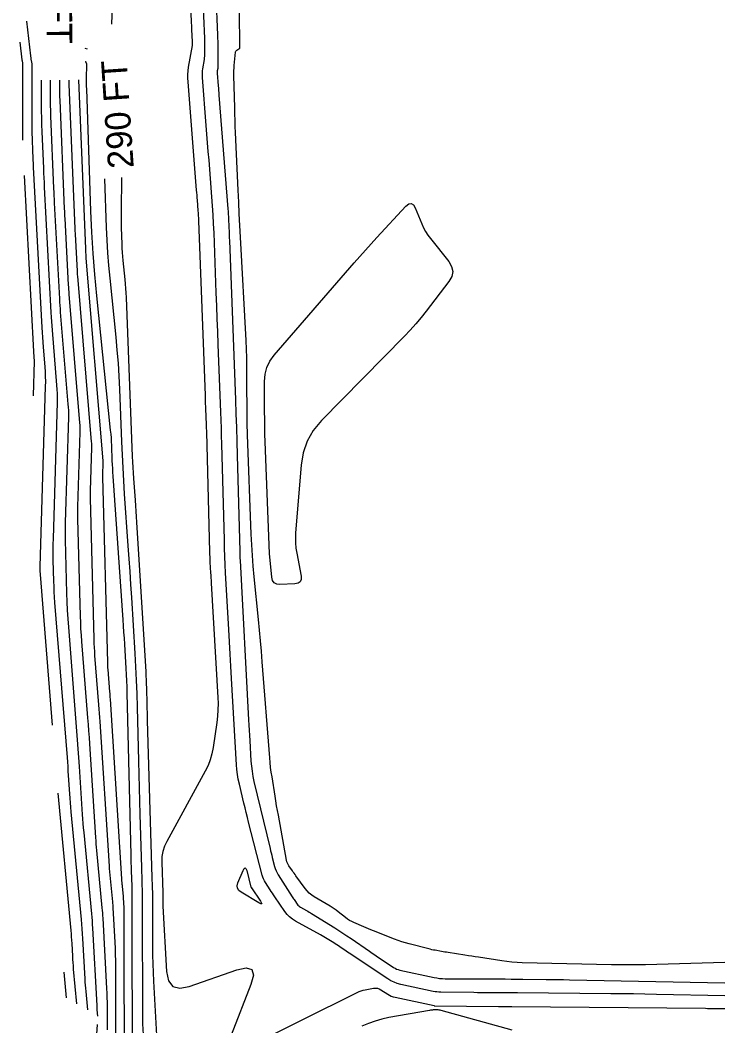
# Model space of a CAD drawing. Extents: x 1768942 to 1774819, y 723037 to 732099.
# Drawn here: x 1770904.7 to 1771069.7, y 723160.8 to 723396.1 of the extents above; entities that cross this region are included whole.
import ezdxf

# ---------------------------------------------------------------- set-up
doc = ezdxf.new("R2010")
doc.units = 0
doc.layers.add('R_Contour Annot', color=7, linetype='Continuous')
doc.layers.add('R_Contours', color=7, linetype='Continuous')

msp = doc.modelspace()

# ---------------------------------------------------------------- linework, layer by layer
at = {"layer": 'R_Contours'}
for points in [[(1770942.43, 723439.74), (1770944.77, 723395.9), (1770944.79, 723395.4), (1770944.82, 723394.9), (1770944.84, 723394.39), (1770944.86, 723393.89), (1770944.98, 723391.02), (1770944.98, 723390.95), (1770944.99, 723390.87), (1770944.99, 723390.8), (1770944.99, 723390.72), (1770944.99, 723390.43), (1770944.99, 723390.35), (1770944.98, 723390.28), (1770944.98, 723390.2), (1770944.97, 723390.13), (1770944.11, 723385.12), (1770943.99, 723384.26), (1770943.93, 723383.39), (1770943.92, 723382.53), (1770943.96, 723381.66), (1770945.97, 723356.33), (1770946.02, 723355.73), (1770946.07, 723355.13), (1770946.11, 723354.54), (1770946.16, 723353.94), (1770946.35, 723351.54), (1770946.39, 723350.95), (1770946.43, 723350.35), (1770946.46, 723349.75), (1770946.49, 723349.15), (1770948.03, 723308.3), (1770948.09, 723306.75), (1770948.15, 723305.2), (1770948.29, 723301.43), (1770948.31, 723300.99), (1770948.32, 723300.54), (1770948.34, 723300.09), (1770948.35, 723299.65), (1770949.08, 723271.71), (1770949.1, 723271.1), (1770949.13, 723270.49), (1770949.15, 723269.88), (1770949.18, 723269.26), (1770949.31, 723266.81), (1770949.35, 723266.2), (1770949.38, 723265.59), (1770949.42, 723264.97), (1770949.45, 723264.36), (1770951.02, 723237.64), (1770951.07, 723236.17), (1770951.04, 723234.69), (1770950.94, 723233.22), (1770950.77, 723231.76), (1770949.92, 723225.9), (1770949.64, 723224.45), (1770949.24, 723223.05), (1770948.72, 723221.69), (1770948.07, 723220.37), (1770939.06, 723203.95), (1770938.52, 723202.8), (1770938.15, 723201.61), (1770937.94, 723200.38), (1770937.9, 723199.12), (1770938.11, 723191.9), (1770938.12, 723191.64), (1770938.13, 723191.38), (1770938.13, 723191.13), (1770938.13, 723190.87), (1770938.13, 723189.84), (1770938.13, 723189.59), (1770938.14, 723189.33), (1770938.15, 723189.07), (1770938.16, 723188.82), (1770939.02, 723173.53), (1770939.46, 723171.33), (1770940.48, 723170.01), (1770942.1, 723169.57), (1770944.29, 723170), (1770955.46, 723173.89), (1770957.68, 723174.38), (1770958.98, 723173.97), (1770959.34, 723172.66), (1770958.77, 723170.45), (1770954.15, 723158.6)], [(1770949.41, 723429.56), (1770950.93, 723392.61), (1770950.96, 723391.85), (1770950.98, 723391.09), (1770950.99, 723390.34), (1770951, 723389.58), (1770951.02, 723385.31), (1770951.02, 723385.18), (1770951.01, 723385.04), (1770951, 723384.91), (1770950.98, 723384.78), (1770950.89, 723384.25), (1770950.87, 723384.11), (1770950.86, 723383.98), (1770950.86, 723383.85), (1770950.87, 723383.71), (1770951.1, 723380.71), (1770951.15, 723380.17), (1770951.19, 723379.62), (1770951.23, 723379.08), (1770951.28, 723378.53), (1770953.39, 723351.91), (1770953.43, 723351.29), (1770953.47, 723350.68), (1770953.5, 723350.06), (1770953.53, 723349.44), (1770953.65, 723346.35), (1770953.69, 723345.12), (1770953.72, 723344.5), (1770955.13, 723307.22), (1770955.24, 723303.99), (1770955.35, 723300.76), (1770955.45, 723297.54), (1770955.54, 723294.31), (1770956.13, 723271.77), (1770956.15, 723271.24), (1770956.17, 723270.71), (1770956.19, 723270.19), (1770956.22, 723269.66), (1770958.22, 723232.37), (1770958.29, 723231.16), (1770958.35, 723229.96), (1770958.42, 723228.75), (1770958.49, 723227.55), (1770958.77, 723222.73), (1770958.87, 723221.53), (1770959.02, 723220.34), (1770959.22, 723219.15), (1770959.48, 723217.98), (1770963.23, 723202.29), (1770963.36, 723201.76), (1770963.49, 723201.24), (1770963.62, 723200.71), (1770963.75, 723200.19), (1770964.29, 723198.1), (1770964.45, 723197.58), (1770964.64, 723197.08), (1770964.87, 723196.6), (1770965.14, 723196.14), (1770968.43, 723190.96), (1770968.57, 723190.74), (1770968.71, 723190.52), (1770968.86, 723190.31), (1770969.01, 723190.09), (1770969.6, 723189.22), (1770969.76, 723189.02), (1770969.94, 723188.84), (1770970.14, 723188.68), (1770970.36, 723188.54), (1770971.76, 723187.77), (1770972.07, 723187.59), (1770972.37, 723187.42), (1770972.68, 723187.24), (1770972.98, 723187.05), (1770978.41, 723183.71), (1770979.37, 723183.11), (1770980.31, 723182.5), (1770981.25, 723181.87), (1770982.19, 723181.23), (1770986.5, 723178.23), (1770987.13, 723177.8), (1770987.76, 723177.37), (1770988.39, 723176.95), (1770989.02, 723176.52), (1770992.14, 723174.45), (1770992.49, 723174.25), (1770992.85, 723174.07), (1770993.22, 723173.94), (1770993.61, 723173.83), (1771001.66, 723172.11), (1771002.29, 723171.99), (1771002.93, 723171.9), (1771003.57, 723171.84), (1771004.21, 723171.82), (1771006.8, 723171.79), (1771007.44, 723171.78), (1771008.09, 723171.77), (1771008.73, 723171.77), (1771009.38, 723171.77), (1771016.91, 723171.75), (1771018.28, 723171.75), (1771019.65, 723171.74), (1771021.02, 723171.73), (1771022.38, 723171.72), (1771027.85, 723171.67), (1771029.22, 723171.66), (1771030.59, 723171.64), (1771031.95, 723171.62), (1771033.32, 723171.59), (1771069.71, 723170.87)], [(1771069.71, 723167.84), (1771053.68, 723168.16), (1771051, 723168.21), (1771048.33, 723168.25), (1771045.66, 723168.28), (1771042.99, 723168.31), (1771021.18, 723168.5), (1771020.33, 723168.51), (1771019.47, 723168.52), (1771018.62, 723168.52), (1771017.77, 723168.52), (1771014.35, 723168.53), (1771013.5, 723168.53), (1771012.65, 723168.54), (1771011.79, 723168.55), (1771010.94, 723168.56), (1771003.21, 723168.66), (1771002.76, 723168.67), (1771002.31, 723168.71), (1771001.86, 723168.77), (1771001.41, 723168.86), (1770993.83, 723170.48), (1770993.03, 723170.7), (1770992.26, 723170.98), (1770991.51, 723171.33), (1770990.8, 723171.76), (1770982.47, 723177.29), (1770982.11, 723177.53), (1770981.75, 723177.77), (1770981.39, 723178.02), (1770981.03, 723178.27), (1770979.6, 723179.26), (1770979.25, 723179.5), (1770978.88, 723179.75), (1770978.52, 723179.98), (1770978.15, 723180.21), (1770976.6, 723181.17), (1770976.21, 723181.4), (1770975.82, 723181.63), (1770975.44, 723181.86), (1770975.04, 723182.07), (1770969.18, 723185.29), (1770968.46, 723185.74), (1770967.81, 723186.27), (1770967.22, 723186.87), (1770966.7, 723187.54), (1770964.33, 723191), (1770964.06, 723191.41), (1770963.79, 723191.81), (1770963.52, 723192.23), (1770963.25, 723192.64), (1770962.2, 723194.3), (1770961.95, 723194.72), (1770961.74, 723195.15), (1770961.57, 723195.61), (1770961.43, 723196.07), (1770958.23, 723208.44), (1770957.94, 723209.55), (1770957.66, 723210.67), (1770957.39, 723211.78), (1770957.12, 723212.9), (1770956.05, 723217.36), (1770955.81, 723218.48), (1770955.62, 723219.61), (1770955.48, 723220.75), (1770955.38, 723221.89), (1770954.2, 723242.07), (1770954.03, 723244.92), (1770953.87, 723247.77), (1770953.71, 723250.63), (1770953.56, 723253.48), (1770952.84, 723266.77), (1770952.75, 723268.68), (1770952.67, 723270.6), (1770952.59, 723272.52), (1770952.54, 723274.44), (1770951.94, 723296.98), (1770951.89, 723298.82), (1770951.84, 723300.65), (1770951.77, 723302.49), (1770951.71, 723304.33), (1770951.11, 723320.17), (1770951, 723323.21), (1770950.88, 723326.24), (1770950.77, 723329.28), (1770950.65, 723332.31), (1770950.12, 723346.29), (1770950.03, 723348.4), (1770949.92, 723350.51), (1770949.79, 723352.62), (1770949.63, 723354.73), (1770948.95, 723363.3), (1770948.79, 723365.34), (1770948.63, 723367.38), (1770948.47, 723369.42), (1770948.3, 723371.46), (1770947.41, 723382.69), (1770947.39, 723383.19), (1770947.4, 723383.69), (1770947.43, 723384.19), (1770947.5, 723384.68), (1770947.87, 723386.84), (1770947.93, 723387.25), (1770947.97, 723387.66), (1770948, 723388.08), (1770948, 723388.49), (1770947.99, 723390.15), (1770947.99, 723390.57), (1770947.98, 723390.98), (1770947.97, 723391.4), (1770947.95, 723391.82), (1770947.3, 723407.78)], [(1771069.71, 723175.62), (1771053.78, 723175.12), (1771051.12, 723175.06), (1771048.47, 723175.03), (1771045.81, 723175.04), (1771043.16, 723175.08), (1771022.24, 723175.56), (1771021.05, 723175.61), (1771019.87, 723175.69), (1771018.69, 723175.82), (1771017.51, 723175.98), (1771012.03, 723176.83), (1771011.24, 723176.96), (1771010.45, 723177.08), (1771009.66, 723177.2), (1771008.87, 723177.32), (1771004.9, 723177.94), (1771004.52, 723178), (1771004.14, 723178.06), (1771003.76, 723178.12), (1771003.39, 723178.19), (1771001.87, 723178.46), (1771001.5, 723178.53), (1771001.12, 723178.61), (1771000.75, 723178.69), (1771000.37, 723178.78), (1770995.83, 723179.94), (1770994.95, 723180.18), (1770994.09, 723180.44), (1770993.23, 723180.73), (1770992.38, 723181.06), (1770987.42, 723183.02), (1770986.86, 723183.25), (1770986.3, 723183.48), (1770985.73, 723183.72), (1770985.18, 723183.95), (1770982.87, 723184.95), (1770982.35, 723185.19), (1770981.86, 723185.46), (1770981.39, 723185.76), (1770980.93, 723186.1), (1770979.15, 723187.49), (1770978.7, 723187.83), (1770978.24, 723188.15), (1770977.77, 723188.46), (1770977.29, 723188.76), (1770973.6, 723190.96), (1770972.99, 723191.37), (1770972.43, 723191.83), (1770971.93, 723192.34), (1770971.47, 723192.91), (1770969.29, 723195.9), (1770969.08, 723196.19), (1770968.88, 723196.48), (1770968.67, 723196.78), (1770968.46, 723197.07), (1770967.65, 723198.24), (1770967.46, 723198.55), (1770967.31, 723198.86), (1770967.19, 723199.19), (1770967.11, 723199.54), (1770965.18, 723210.05), (1770964.97, 723211.17), (1770964.78, 723212.29), (1770964.59, 723213.41), (1770964.41, 723214.53), (1770963.7, 723219.02), (1770963.53, 723220.15), (1770963.38, 723221.27), (1770963.26, 723222.4), (1770963.16, 723223.53), (1770961.41, 723245.92), (1770961.21, 723248.41), (1770960.99, 723250.9), (1770960.77, 723253.39), (1770960.52, 723255.88), (1770959.54, 723265.83), (1770959.31, 723268.32), (1770959.12, 723270.81), (1770958.96, 723273.3), (1770958.85, 723275.8), (1770957.96, 723299.07), (1770957.93, 723299.96), (1770957.91, 723300.85), (1770957.89, 723301.73), (1770957.89, 723302.62), (1770957.84, 723313.02), (1770957.82, 723315.05), (1770957.77, 723317.08), (1770957.7, 723319.11), (1770957.61, 723321.14), (1770956.33, 723345.33), (1770956.18, 723348.07), (1770956.04, 723350.8), (1770955.91, 723353.53), (1770955.78, 723356.27), (1770955.15, 723369.76), (1770955.09, 723371.21), (1770955.04, 723372.67), (1770954.99, 723374.12), (1770954.96, 723375.58), (1770954.79, 723383.16), (1770954.79, 723383.73), (1770954.8, 723384.31), (1770954.83, 723384.88), (1770954.87, 723385.45), (1770955.15, 723388.56), (1770955.17, 723388.7), (1770955.23, 723388.83), (1770955.32, 723388.94), (1770955.43, 723389.03), (1770955.94, 723389.35), (1770956.05, 723389.44), (1770956.13, 723389.55), (1770956.18, 723389.68), (1770956.19, 723389.82), (1770955.98, 723406.45)], [(1770926.32, 723399.26), (1770926.1, 723395.17)], [(1770912.29, 723231.13), (1770909.49, 723266.36), (1770909.48, 723266.52), (1770909.47, 723266.68), (1770909.46, 723266.84), (1770909.46, 723267), (1770909.44, 723267.64), (1770909.44, 723267.8), (1770909.44, 723267.96), (1770909.44, 723268.12), (1770909.44, 723268.28), (1770910.7, 723310.38), (1770910.72, 723311.53), (1770910.71, 723312.68), (1770910.66, 723313.83), (1770910.58, 723314.98), (1770910.19, 723319.58), (1770910.1, 723320.73), (1770910.02, 723321.88), (1770909.94, 723323.03), (1770909.88, 723324.19), (1770907.9, 723361.65), (1770907.86, 723362.51), (1770907.81, 723363.37), (1770907.77, 723364.23), (1770907.74, 723365.09), (1770907.6, 723368.53), (1770907.57, 723369.39), (1770907.54, 723370.25), (1770907.53, 723371.11), (1770907.53, 723371.97), (1770907.54, 723385.56), (1770907.53, 723385.74), (1770907.52, 723385.92), (1770907.5, 723386.09), (1770907.48, 723386.27), (1770907.35, 723386.98), (1770907.33, 723387.16), (1770907.3, 723387.34), (1770907.27, 723387.52), (1770907.25, 723387.7), (1770906.27, 723395.84)], [(1770905.36, 723368.02), (1770905.37, 723385.75), (1770905.37, 723385.84), (1770905.36, 723385.93), (1770905.36, 723386.02), (1770905.34, 723386.11), (1770905.28, 723386.46), (1770905.27, 723386.55), (1770905.25, 723386.64), (1770905.24, 723386.73), (1770905.23, 723386.82), (1770904.73, 723390.92)], [(1770920.48, 723389.27), (1770919.97, 723389.46)], [(1770920, 723386.39), (1770920.02, 723386.38), (1770920.07, 723386.34), (1770920.1, 723386.3), (1770920.13, 723386.25), (1770920.23, 723386.02), (1770920.26, 723385.97), (1770920.27, 723385.91), (1770920.28, 723385.85), (1770920.28, 723385.79), (1770920.23, 723382.36), (1770920.22, 723381.76), (1770920.22, 723381.17), (1770920.23, 723380.58), (1770920.25, 723379.98), (1770921.24, 723351.4), (1770921.46, 723346.44), (1770921.76, 723341.49), (1770922.14, 723336.54), (1770922.61, 723331.6), (1770925.85, 723300.15), (1770925.94, 723299.25), (1770926.01, 723298.36), (1770926.06, 723297.47), (1770926.1, 723296.57), (1770926.24, 723293), (1770926.28, 723292.1), (1770926.33, 723291.21), (1770926.38, 723290.31), (1770926.44, 723289.42), (1770928.78, 723255.77), (1770928.87, 723254.34), (1770928.97, 723252.92), (1770929.06, 723251.5), (1770929.15, 723250.08), (1770929.5, 723244.39), (1770929.58, 723242.97), (1770929.65, 723241.54), (1770929.71, 723240.12), (1770929.75, 723238.69), (1770930.64, 723200.7), (1770930.67, 723199.8), (1770930.69, 723198.9), (1770930.72, 723197.99), (1770930.74, 723197.09), (1770930.85, 723193.47), (1770930.88, 723192.57), (1770930.89, 723191.66), (1770930.9, 723190.76), (1770930.91, 723189.85), (1770930.97, 723148.63)], [(1770909.7, 723382.02), (1770909.69, 723376.37), (1770909.7, 723374.78), (1770909.73, 723373.2), (1770909.77, 723371.61), (1770909.82, 723370.02), (1770910.18, 723361.35), (1770910.23, 723360.27), (1770910.28, 723359.19), (1770910.33, 723358.11), (1770910.38, 723357.03), (1770911.94, 723327.65), (1770911.99, 723326.63), (1770912.06, 723325.61), (1770912.13, 723324.59), (1770912.21, 723323.57), (1770913.29, 723310.7), (1770913.36, 723309.7), (1770913.4, 723308.7), (1770913.42, 723307.71), (1770913.4, 723306.71), (1770912.44, 723274.72), (1770912.41, 723273.48), (1770912.4, 723272.25), (1770912.41, 723271.01), (1770912.43, 723269.77), (1770912.56, 723264.82), (1770912.6, 723263.58), (1770912.66, 723262.34), (1770912.73, 723261.11), (1770912.82, 723259.87), (1770915.71, 723223.58), (1770915.79, 723222.52), (1770915.87, 723221.46), (1770915.94, 723220.4), (1770916.02, 723219.34), (1770916.29, 723215.1), (1770916.36, 723214.04), (1770916.44, 723212.98), (1770916.53, 723211.92), (1770916.63, 723210.86), (1770919.02, 723185.67), (1770919.12, 723184.56), (1770919.21, 723183.45), (1770919.28, 723182.34), (1770919.35, 723181.23), (1770919.87, 723171.77), (1770919.91, 723171.04), (1770919.96, 723170.31), (1770920.02, 723169.58), (1770920.08, 723168.86), (1770920.47, 723164.5)], [(1770922.94, 723163.09), (1770922.81, 723164.55), (1770922.79, 723164.8), (1770922.77, 723165.04), (1770922.75, 723165.29), (1770922.74, 723165.53), (1770921.75, 723183.61), (1770921.7, 723184.47), (1770921.64, 723185.32), (1770921.57, 723186.18), (1770921.49, 723187.03), (1770919.69, 723206.05), (1770919.59, 723207.1), (1770919.5, 723208.15), (1770919.42, 723209.21), (1770919.35, 723210.26), (1770918.63, 723221.5), (1770918.49, 723223.56), (1770918.35, 723225.62), (1770918.19, 723227.68), (1770918.03, 723229.74), (1770916.1, 723254.03), (1770915.96, 723256.01), (1770915.84, 723258.01), (1770915.75, 723260), (1770915.68, 723261.99), (1770915.36, 723274.53), (1770915.34, 723275.53), (1770915.33, 723276.53), (1770915.34, 723277.53), (1770915.36, 723278.53), (1770916.1, 723303.18), (1770916.12, 723303.96), (1770916.11, 723304.73), (1770916.07, 723305.5), (1770916.02, 723306.27), (1770914.22, 723327.78), (1770914.15, 723328.56), (1770914.1, 723329.34), (1770914.05, 723330.12), (1770914, 723330.9), (1770912.82, 723353.36), (1770912.78, 723354.19), (1770912.74, 723355.01), (1770912.7, 723355.84), (1770912.66, 723356.66), (1770911.96, 723373.71), (1770911.92, 723374.93), (1770911.88, 723376.14), (1770911.87, 723377.36), (1770911.86, 723378.58), (1770911.86, 723382.03)], [(1770925.16, 723159.88), (1770925.17, 723160.95), (1770925.17, 723165.23), (1770925.16, 723166.3), (1770925.14, 723167.38), (1770925.1, 723168.45), (1770925.05, 723169.52), (1770924.15, 723185.98), (1770924.11, 723186.59), (1770924.07, 723187.19), (1770924.02, 723187.8), (1770923.96, 723188.4), (1770922.69, 723201.84), (1770922.62, 723202.58), (1770922.56, 723203.33), (1770922.5, 723204.07), (1770922.45, 723204.82), (1770921.04, 723226.74), (1770920.94, 723228.26), (1770920.83, 723229.78), (1770920.72, 723231.3), (1770920.6, 723232.82), (1770919.18, 723250.73), (1770919.07, 723252.2), (1770918.98, 723253.67), (1770918.92, 723255.13), (1770918.87, 723256.61), (1770918.28, 723279.4), (1770918.26, 723280.11), (1770918.26, 723280.82), (1770918.27, 723281.52), (1770918.28, 723282.23), (1770918.81, 723299.66), (1770918.81, 723300.21), (1770918.81, 723300.75), (1770918.79, 723301.3), (1770918.75, 723301.84), (1770916.22, 723331.99), (1770916.18, 723332.53), (1770916.14, 723333.07), (1770916.1, 723333.61), (1770916.07, 723334.15), (1770915.25, 723349.69), (1770915.22, 723350.26), (1770915.19, 723350.83), (1770915.17, 723351.4), (1770915.14, 723351.97), (1770914.1, 723377.39), (1770914.07, 723378.24), (1770914.04, 723379.09), (1770914.03, 723379.94), (1770914.03, 723380.79), (1770914.03, 723382.05)], [(1770927.16, 723153.44), (1770927.14, 723174.57), (1770927.13, 723176.02), (1770927.1, 723177.47), (1770927.05, 723178.92), (1770926.98, 723180.37), (1770926.54, 723188.36), (1770926.52, 723188.71), (1770926.5, 723189.07), (1770926.47, 723189.42), (1770926.44, 723189.77), (1770925.69, 723197.63), (1770925.65, 723198.07), (1770925.62, 723198.5), (1770925.58, 723198.94), (1770925.55, 723199.37), (1770923.45, 723231.98), (1770923.39, 723232.96), (1770923.32, 723233.94), (1770923.25, 723234.91), (1770923.17, 723235.89), (1770922.25, 723247.43), (1770922.19, 723248.38), (1770922.13, 723249.32), (1770922.09, 723250.27), (1770922.05, 723251.22), (1770921.2, 723284.28), (1770921.19, 723284.69), (1770921.19, 723285.1), (1770921.19, 723285.52), (1770921.2, 723285.93), (1770921.51, 723296.13), (1770921.51, 723296.45), (1770921.51, 723296.77), (1770921.5, 723297.09), (1770921.47, 723297.41), (1770918.22, 723336.19), (1770918.2, 723336.49), (1770918.18, 723336.79), (1770918.16, 723337.09), (1770918.14, 723337.39), (1770917.69, 723346.02), (1770917.67, 723346.34), (1770917.65, 723346.65), (1770917.64, 723346.97), (1770917.63, 723347.29), (1770916.23, 723381.08), (1770916.22, 723381.56), (1770916.2, 723382.04), (1770916.2, 723382.07)], [(1770929.15, 723144.9), (1770929.12, 723186.73), (1770929.11, 723187.15), (1770929.1, 723187.57), (1770929.09, 723187.99), (1770929.07, 723188.41), (1770928.94, 723190.73), (1770928.94, 723190.83), (1770928.93, 723190.94), (1770928.92, 723191.04), (1770928.91, 723191.14), (1770928.69, 723193.42), (1770928.68, 723193.55), (1770928.67, 723193.67), (1770928.66, 723193.8), (1770928.65, 723193.93), (1770925.87, 723237.22), (1770925.84, 723237.66), (1770925.81, 723238.09), (1770925.78, 723238.53), (1770925.74, 723238.97), (1770925.33, 723244.14), (1770925.3, 723244.56), (1770925.28, 723244.98), (1770925.26, 723245.41), (1770925.24, 723245.83), (1770924.12, 723289.15), (1770924.12, 723289.27), (1770924.12, 723289.39), (1770924.12, 723289.51), (1770924.12, 723289.63), (1770924.21, 723292.61), (1770924.21, 723292.7), (1770924.21, 723292.8), (1770924.21, 723292.89), (1770924.2, 723292.98), (1770920.23, 723340.4), (1770920.22, 723340.46), (1770920.22, 723340.52), (1770920.21, 723340.58), (1770920.21, 723340.64), (1770920.12, 723342.35), (1770920.12, 723342.41), (1770920.11, 723342.48), (1770920.11, 723342.54), (1770920.11, 723342.6), (1770918.48, 723382.08)], [(1770907.83, 723308.15), (1770908.07, 723316.29), (1770908.07, 723316.47), (1770908.07, 723316.66), (1770908.06, 723316.85), (1770908.05, 723317.03), (1770907.99, 723317.78), (1770907.97, 723317.97), (1770907.96, 723318.15), (1770907.95, 723318.34), (1770907.94, 723318.53), (1770905.76, 723359.75)], [(1770924.49, 723358.98), (1770924.89, 723347.55), (1770925.02, 723344.58), (1770925.19, 723341.62), (1770925.42, 723338.66), (1770925.7, 723335.71), (1770927.12, 723321.94), (1770927.41, 723318.89), (1770927.65, 723315.84), (1770927.85, 723312.78), (1770927.99, 723309.71), (1770928.47, 723297.4), (1770928.6, 723294.37), (1770928.75, 723291.33), (1770928.93, 723288.29), (1770929.13, 723285.26), (1770929.97, 723273.12), (1770930.18, 723270.09), (1770930.38, 723267.05), (1770930.58, 723264.02), (1770930.77, 723260.98), (1770931.58, 723247.92), (1770931.76, 723244.78), (1770931.91, 723241.64), (1770932.03, 723238.5), (1770932.11, 723235.35), (1770932.41, 723222.73), (1770932.49, 723219.61), (1770932.57, 723216.5), (1770932.66, 723213.38), (1770932.75, 723210.27), (1770933.13, 723197.8), (1770933.21, 723194.69), (1770933.27, 723191.57), (1770933.31, 723188.45), (1770933.32, 723185.34), (1770933.35, 723166.17), (1770933.37, 723163.7), (1770933.42, 723161.23), (1770933.51, 723158.76)], [(1770928.49, 723359.25), (1770928.36, 723351.46), (1770928.35, 723350.49), (1770928.36, 723349.52), (1770928.37, 723348.55), (1770928.4, 723347.58), (1770928.53, 723343.7), (1770928.58, 723342.73), (1770928.63, 723341.76), (1770928.71, 723340.79), (1770928.8, 723339.82), (1770929.25, 723335.43), (1770929.35, 723334.37), (1770929.44, 723333.32), (1770929.5, 723332.26), (1770929.55, 723331.2), (1770931, 723294.02), (1770931.05, 723292.73), (1770931.12, 723291.45), (1770931.19, 723290.17), (1770931.28, 723288.88), (1770931.63, 723283.75), (1770931.72, 723282.47), (1770931.81, 723281.19), (1770931.89, 723279.9), (1770931.97, 723278.62), (1770934.13, 723243.64), (1770934.19, 723242.69), (1770934.23, 723241.74), (1770934.27, 723240.78), (1770934.3, 723239.83), (1770934.39, 723236.01), (1770934.41, 723235.05), (1770934.44, 723234.1), (1770934.46, 723233.15), (1770934.49, 723232.19), (1770935.6, 723195.52), (1770935.65, 723193.5), (1770935.69, 723191.48), (1770935.72, 723189.45), (1770935.73, 723187.43), (1770935.74, 723179.33), (1770935.75, 723177.3), (1770935.8, 723175.28), (1770935.87, 723173.26), (1770935.97, 723171.24), (1770937.46, 723144.54)], [(1770917.99, 723165.9), (1770917.26, 723174.08), (1770917.2, 723174.83), (1770917.14, 723175.58), (1770917.09, 723176.33), (1770917.05, 723177.08), (1770916.89, 723180.08), (1770916.84, 723180.83), (1770916.79, 723181.58), (1770916.73, 723182.33), (1770916.66, 723183.08), (1770913.61, 723215.21)], [(1770914.98, 723173.32), (1770915.52, 723167.31)], [(1770957.42, 723155.6), (1770983.63, 723168.61), (1770984.08, 723168.81), (1770984.54, 723168.99), (1770985.01, 723169.12), (1770985.49, 723169.23), (1770987.49, 723169.59), (1770987.94, 723169.63), (1770988.38, 723169.59), (1770988.8, 723169.46), (1770989.21, 723169.24), (1770990.79, 723168.19), (1770991.19, 723167.95), (1770991.61, 723167.75), (1770992.05, 723167.59), (1770992.5, 723167.47), (1771001.63, 723165.51), (1771001.66, 723165.51), (1771001.68, 723165.5), (1771001.7, 723165.5), (1771001.73, 723165.5), (1771016.68, 723165.31), (1771016.94, 723165.3), (1771017.21, 723165.3), (1771017.47, 723165.3), (1771017.73, 723165.3), (1771018.77, 723165.3), (1771019.03, 723165.3), (1771019.3, 723165.3), (1771019.56, 723165.29), (1771019.82, 723165.29), (1771065.17, 723164.89), (1771065.62, 723164.88), (1771066.08, 723164.88), (1771066.53, 723164.87), (1771066.99, 723164.86), (1771069.71, 723164.81)], [(1771019.91, 723159.8), (1771003.28, 723164.4), (1771003.06, 723164.45), (1771002.83, 723164.49), (1771002.61, 723164.51), (1771002.38, 723164.51), (1771001.46, 723164.5), (1771001.23, 723164.49), (1771001, 723164.48), (1771000.78, 723164.45), (1771000.55, 723164.41), (1770991.06, 723162.72), (1770989.42, 723162.38), (1770987.82, 723161.92), (1770986.25, 723161.36), (1770984.71, 723160.68)], [(1770922.06, 723150.09), (1770922.83, 723161.07)]]:
    msp.add_lwpolyline(points, dxfattribs=at)
for points in [[(1770962.05, 723299.22), (1770962.01, 723300.98), (1770961.98, 723302.73), (1770961.96, 723304.49), (1770961.93, 723311.52), (1770962.07, 723313.22), (1770962.5, 723314.82), (1770963.21, 723316.31), (1770964.22, 723317.69), (1770982.93, 723339.27), (1770984.25, 723340.77), (1770985.58, 723342.27), (1770986.92, 723343.75), (1770988.27, 723345.23), (1770995.06, 723352.55), (1770995.71, 723353.09), (1770996.28, 723353.2), (1770996.78, 723352.89), (1770997.2, 723352.17), (1770998.73, 723348.43), (1770999.14, 723347.52), (1770999.62, 723346.64), (1771000.16, 723345.79), (1771000.76, 723344.99), (1771005.05, 723339.63), (1771005.75, 723338.47), (1771005.99, 723337.3), (1771005.78, 723336.13), (1771005.11, 723334.96), (1770999.81, 723328.02), (1770998.61, 723326.49), (1770997.36, 723325), (1770996.06, 723323.55), (1770994.71, 723322.14), (1770975.27, 723302.38), (1770973.37, 723300.1), (1770971.95, 723297.6), (1770970.99, 723294.89), (1770970.51, 723291.96), (1770969.22, 723276.16), (1770969.16, 723274.96), (1770969.18, 723273.76), (1770969.29, 723272.57), (1770969.47, 723271.39), (1770970.49, 723266.01), (1770970.52, 723265.25), (1770970.3, 723264.7), (1770969.81, 723264.35), (1770969.07, 723264.21), (1770965.56, 723264.06), (1770964.79, 723264.14), (1770964.21, 723264.44), (1770963.83, 723264.97), (1770963.64, 723265.73), (1770963.16, 723270.54), (1770963.15, 723270.74), (1770963.13, 723270.93), (1770963.12, 723271.13), (1770963.11, 723271.33), (1770962.11, 723297.46)], [(1770955.92, 723192.48), (1770955.63, 723192.98), (1770955.56, 723193.56), (1770955.73, 723194.22), (1770956.93, 723197.15), (1770957.17, 723197.61), (1770957.4, 723197.76), (1770957.6, 723197.59), (1770957.78, 723197.1), (1770958.78, 723193.23), (1770958.78, 723193.21), (1770958.79, 723193.2), (1770958.79, 723193.19), (1770958.8, 723193.17), (1770958.83, 723193.12), (1770958.84, 723193.11), (1770958.85, 723193.1), (1770958.85, 723193.09), (1770958.86, 723193.07), (1770961.02, 723189.92), (1770961.27, 723189.5), (1770961.29, 723189.3), (1770961.08, 723189.3), (1770960.64, 723189.53), (1770956.45, 723192.05)]]:
    msp.add_lwpolyline(points, close=True, dxfattribs=at)

# ---------------------------------------------------------------- texts
at = {"layer": 'R_Contour Annot'}
for rotation, p in [(270.4204, (1770910.78, 723415.92)), (93.8217, (1770931.35, 723361.55))]:
    msp.add_text('290 FT', height=6, rotation=rotation, dxfattribs=at).set_placement(p)

doc.saveas('drawing.dxf')
